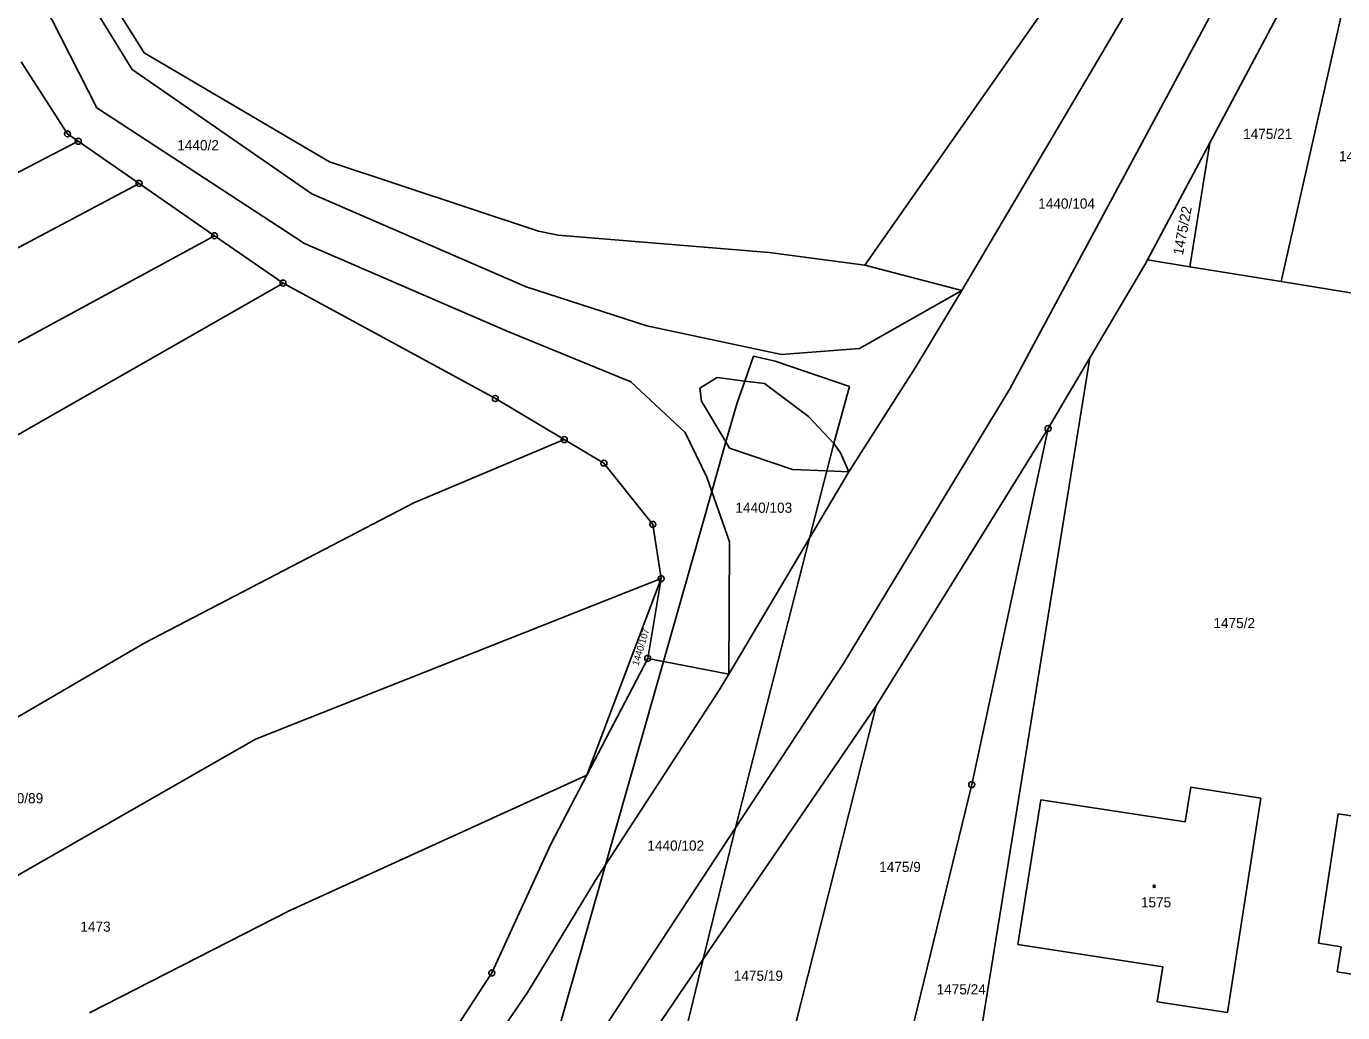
# Model space of a CAD drawing. Extents: x -779596 to -776743, y -1030330 to -1024513.
# Drawn here: x -778948.7 to -778728.9, y -1029853 to -1029688.2 of the extents above; entities that cross this region are included whole.
import ezdxf

# ---------------------------------------------------------------- set-up
doc = ezdxf.new("R2010")
doc.units = 0
for name, color, linetype in [('hranice parcel', 7, 'Continuous'), ('hranice vnitřní', 7, 'Continuous'), ('kultura', 7, 'Continuous'), ('Kód', 7, 'Continuous'), ('č_pacel stav_', 7, 'Continuous'), ('č_parcel poz_', 7, 'Continuous')]:
    doc.layers.add(name, color=color, linetype=linetype)

msp = doc.modelspace()

# ---------------------------------------------------------------- linework, layer by layer
at = {"layer": 'hranice parcel'}
for points in [[(-778768.66, -1029670.97), (-778808.64, -1029728.17)], [(-778929, -1029692.68), (-778937.97, -1029678.39)], [(-778738.05, -1029683.25), (-778751.07, -1029707.72)], [(-778739.16, -1029730.88), (-778728.82, -1029685.3)], [(-778898.06, -1029710.9), (-778929, -1029692.68)], [(-778941.82, -1029706.21), (-778949.56, -1029694.2)], [(-778940.02, -1029707.45), (-778941.82, -1029706.21)], [(-778940.02, -1029707.45), (-779062.92, -1029771.31)], [(-778929.87, -1029714.49), (-778940.02, -1029707.45)], [(-778751.07, -1029707.72), (-778761.47, -1029727.28)], [(-778751.07, -1029707.72), (-778754.37, -1029728.43)], [(-778863.15, -1029722.46), (-778898.06, -1029710.9)], [(-778976.49, -1029739.22), (-778929.87, -1029714.49)], [(-778917.27, -1029723.22), (-778929.87, -1029714.49)], [(-778859.86, -1029723.15), (-778863.15, -1029722.46)], [(-778917.27, -1029723.22), (-779047.72, -1029794.02)], [(-778905.83, -1029731.14), (-778917.27, -1029723.22)], [(-778824.64, -1029726.01), (-778859.86, -1029723.15)], [(-778808.64, -1029728.17), (-778824.64, -1029726.01)], [(-778808.64, -1029728.17), (-778792.45, -1029732.36)], [(-778761.91, -1029728.1), (-778771.09, -1029743.61)], [(-778761.47, -1029727.28), (-778761.91, -1029728.1)], [(-778761.47, -1029727.28), (-778754.37, -1029728.43)], [(-778754.37, -1029728.43), (-778739.16, -1029730.88)], [(-779034.09, -1029804.49), (-778905.83, -1029731.14)], [(-778870.37, -1029750.43), (-778905.83, -1029731.14)], [(-778739.16, -1029730.88), (-778723.12, -1029733.47)], [(-778792.45, -1029732.36), (-778800.15, -1029745.14)], [(-778827.28, -1029743.35), (-778828.73, -1029747.51)], [(-778823.63, -1029744.19), (-778827.28, -1029743.35)], [(-778811.2, -1029748.4), (-778823.63, -1029744.19)], [(-778789.92, -1029860.16), (-778771.09, -1029743.61)], [(-778771.09, -1029743.61), (-778775.43, -1029750.95)], [(-778800.15, -1029745.14), (-778811.32, -1029762.67)], [(-778828.73, -1029747.51), (-778830, -1029751.14)], [(-778813.84, -1029757.94), (-778811.2, -1029748.4)], [(-778858.86, -1029757.28), (-778870.37, -1029750.43)], [(-778830, -1029751.14), (-778831.86, -1029757.66)], [(-778778.07, -1029755.44), (-778775.43, -1029750.95)], [(-778806.76, -1029801.78), (-778778.07, -1029755.44)], [(-778790.82, -1029814.91), (-778778.07, -1029755.44)], [(-778858.86, -1029757.28), (-778883.96, -1029767.84)], [(-778852.23, -1029761.23), (-778858.86, -1029757.28)], [(-778831.86, -1029757.66), (-778834.23, -1029765.97)], [(-778813.84, -1029757.94), (-778815.01, -1029762.51)], [(-778844.06, -1029771.44), (-778852.23, -1029761.23)], [(-778815.01, -1029762.51), (-778817.9, -1029773.77)], [(-778817.9, -1029773.77), (-778811.32, -1029762.67)], [(-778834.23, -1029765.97), (-778842.3, -1029794.34)], [(-778883.96, -1029767.84), (-778928.93, -1029791.22)], [(-778842.68, -1029780.5), (-778844.06, -1029771.44)], [(-778831.35, -1029796.45), (-778817.9, -1029773.77)], [(-778817.9, -1029773.77), (-778827.94, -1029812.91)], [(-778910.41, -1029807.31), (-778842.68, -1029780.5)], [(-778855.09, -1029813.33), (-778842.68, -1029780.5)], [(-778844.93, -1029793.83), (-778842.68, -1029780.5)], [(-778928.93, -1029791.22), (-779017.32, -1029842.78)], [(-778855.09, -1029813.33), (-778844.93, -1029793.83)], [(-778842.3, -1029794.34), (-778851.98, -1029828.33)], [(-778844.93, -1029793.83), (-778842.3, -1029794.34)], [(-778842.3, -1029794.34), (-778831.35, -1029796.45)], [(-778835.65, -1029844.07), (-778806.76, -1029801.78)], [(-778820.45, -1029855.86), (-778806.76, -1029801.78)], [(-778959.44, -1029835.36), (-778910.41, -1029807.31)], [(-778855.09, -1029813.33), (-778904.71, -1029835.92)], [(-778861.11, -1029824.88), (-778855.09, -1029813.33)], [(-778827.94, -1029812.91), (-778830.24, -1029822.15)], [(-778801.42, -1029858.54), (-778790.82, -1029814.91)], [(-778755.14, -1029821.13), (-778754.24, -1029815.33)], [(-778754.24, -1029815.33), (-778742.55, -1029817.2)], [(-778742.55, -1029817.2), (-778748.12, -1029852.98)], [(-778783.09, -1029841.6), (-778779.29, -1029817.44)], [(-778779.29, -1029817.44), (-778755.14, -1029821.13)], [(-778732.89, -1029841.4), (-778729.63, -1029819.78)], [(-778729.63, -1029819.78), (-778721.82, -1029820.96)], [(-778830.24, -1029822.15), (-778833.95, -1029837.07)], [(-778870.95, -1029846.38), (-778861.11, -1029824.88)], [(-778851.98, -1029828.33), (-778863.56, -1029869.02)], [(-778904.71, -1029835.92), (-778938.13, -1029853.04)], [(-778833.95, -1029837.07), (-778835.65, -1029844.07)], [(-778729.12, -1029842.01), (-778732.89, -1029841.4)], [(-778758.91, -1029845.36), (-778783.09, -1029841.6)], [(-778729.79, -1029846.18), (-778729.12, -1029842.01)], [(-778835.65, -1029844.07), (-778846.53, -1029888.95)], [(-778841.68, -1029852.9), (-778835.65, -1029844.07)], [(-778759.82, -1029851.2), (-778758.91, -1029845.36)], [(-778893, -1029880.26), (-778870.95, -1029846.38)], [(-778725.66, -1029846.84), (-778729.79, -1029846.18)], [(-778748.12, -1029852.98), (-778759.82, -1029851.2)], [(-778855.63, -1029873.36), (-778841.68, -1029852.9)]]:
    msp.add_lwpolyline(points, dxfattribs=at)
at = {"layer": 'hranice vnitřní'}
for points in [[(-778753.92, -1029667.06), (-778792.45, -1029732.36)], [(-778931.04, -1029695.46), (-778941.01, -1029679.28)], [(-778784.46, -1029748.82), (-778747.57, -1029680.13)], [(-778947.44, -1029681.17), (-778936.91, -1029701.84)], [(-778901.04, -1029716.23), (-778931.04, -1029695.46)], [(-778936.91, -1029701.84), (-778902.25, -1029724.54)], [(-778865.2, -1029731.76), (-778901.04, -1029716.23)], [(-778902.25, -1029724.54), (-778868.37, -1029739.17)], [(-778845.08, -1029738.29), (-778865.2, -1029731.76)], [(-778792.45, -1029732.36), (-778809.53, -1029742.09)], [(-778868.37, -1029739.17), (-778847.75, -1029747.65)], [(-778822.58, -1029743.09), (-778845.08, -1029738.29)], [(-778809.53, -1029742.09), (-778822.58, -1029743.09)], [(-778836.24, -1029748.7), (-778833.31, -1029746.91)], [(-778833.31, -1029746.91), (-778828.73, -1029747.51)], [(-778847.75, -1029747.65), (-778838.69, -1029756.08)], [(-778835.93, -1029750.89), (-778836.24, -1029748.7)], [(-778828.73, -1029747.51), (-778825.4, -1029747.94)], [(-778825.4, -1029747.94), (-778818.07, -1029753.41)], [(-778812.21, -1029794.67), (-778784.46, -1029748.82)], [(-778831.86, -1029757.66), (-778835.93, -1029750.89)], [(-778818.07, -1029753.41), (-778813.84, -1029757.94)], [(-778838.69, -1029756.08), (-778835.07, -1029763.58)], [(-778831.24, -1029758.69), (-778831.86, -1029757.66)], [(-778820.77, -1029762.26), (-778831.24, -1029758.69)], [(-778813.84, -1029757.94), (-778812.75, -1029759.48)], [(-778812.75, -1029759.48), (-778811.32, -1029762.67)], [(-778815.01, -1029762.51), (-778820.77, -1029762.26)], [(-778835.07, -1029763.58), (-778834.23, -1029765.97)], [(-778811.32, -1029762.67), (-778815.01, -1029762.51)], [(-778834.23, -1029765.97), (-778831.27, -1029774.34)], [(-778831.27, -1029774.34), (-778831.35, -1029796.45)], [(-778830.24, -1029822.15), (-778812.21, -1029794.67)], [(-778831.35, -1029796.45), (-778832.98, -1029799.16)], [(-778832.98, -1029799.16), (-778851.98, -1029828.33)], [(-778861.55, -1029869.87), (-778830.24, -1029822.15)], [(-778851.98, -1029828.33), (-778853.69, -1029830.96)], [(-778853.69, -1029830.96), (-778864.99, -1029849.66)], [(-778864.99, -1029849.66), (-778888.7, -1029884.32)]]:
    msp.add_lwpolyline(points, dxfattribs=at)
at = {"layer": 'kultura'}
msp.add_circle((-778760.35, -1029831.91), 0.175, dxfattribs=at)
at = {"layer": 'Kód'}
for centre, radius in [((-778941.82, -1029706.21), 0.5), ((-778941.82, -1029706.21), 0.032), ((-778940.02, -1029707.45), 0.5), ((-778940.02, -1029707.45), 0.032), ((-778929.87, -1029714.49), 0.5), ((-778929.87, -1029714.49), 0.032), ((-778917.27, -1029723.22), 0.5), ((-778917.27, -1029723.22), 0.032), ((-778905.83, -1029731.14), 0.5), ((-778905.83, -1029731.14), 0.032), ((-778870.37, -1029750.43), 0.5), ((-778870.37, -1029750.43), 0.032), ((-778778.07, -1029755.44), 0.5), ((-778778.07, -1029755.44), 0.032), ((-778858.86, -1029757.28), 0.5), ((-778858.86, -1029757.28), 0.032), ((-778852.23, -1029761.23), 0.5), ((-778852.23, -1029761.23), 0.032), ((-778844.06, -1029771.44), 0.5), ((-778844.06, -1029771.44), 0.032), ((-778842.68, -1029780.5), 0.5), ((-778842.68, -1029780.5), 0.032), ((-778844.93, -1029793.83), 0.5), ((-778844.93, -1029793.83), 0.032), ((-778790.82, -1029814.91), 0.5), ((-778790.82, -1029814.91), 0.032), ((-778870.95, -1029846.38), 0.5), ((-778870.95, -1029846.38), 0.032)]:
    msp.add_circle(centre, radius, dxfattribs=at)

# ---------------------------------------------------------------- texts
at = {"layer": 'č_pacel stav_'}
msp.add_text('1575', height=1.7, dxfattribs=at).set_placement((-778762.56, -1029835.42))
at = {"layer": 'č_parcel poz_'}
for s, p in [('1440/2', (-778923.49, -1029708.96)), ('1475/21', (-778745.49, -1029707.07)), ('1475/10', (-778729.48, -1029710.79)), ('1440/104', (-778779.71, -1029718.71)), ('1440/103', (-778830.28, -1029769.51)), ('1475/2', (-778750.45, -1029788.78)), ('1440/89', (-778954.09, -1029818.03)), ('1440/102', (-778844.98, -1029825.95)), ('1475/9', (-778806.27, -1029829.51)), ('1473', (-778939.67, -1029839.49)), ('1475/19', (-778830.55, -1029847.69)), ('1475/24', (-778796.68, -1029849.96))]:
    msp.add_text(s, height=1.7, dxfattribs=at).set_placement(p)
for s, height, rotation, p in [('1475/22', 1.7, 79.40063, (-778755.549, -1029726.557)), ('1440/107', 1.14, 72.90058, (-778846.492, -1029795.141))]:
    msp.add_text(s, height=height, rotation=rotation, dxfattribs=at).set_placement(p)

doc.saveas('drawing.dxf')
